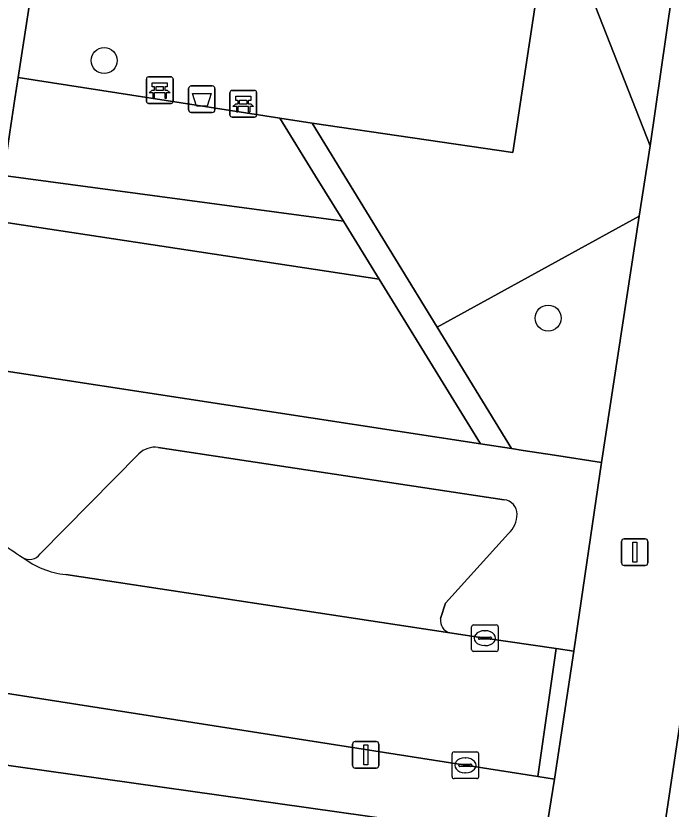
# Model space of a CAD drawing. Extents: x 163008 to 163854, y 382777 to 383982.
# Drawn here: x 163535.22 to 163559.84, y 383346.67 to 383376.49 of the extents above; entities that cross this region are included whole.
import ezdxf

# ---------------------------------------------------------------- set-up
doc = ezdxf.new("R2010")
doc.units = 0
for name, color, linetype in [('IMGEO_Afvalbak', 7, 'Continuous'), ('IMGEO_Bank', 7, 'Continuous'), ('IMGEO_Boom', 7, 'Continuous'), ('IMGEO_Erf', 7, 'Continuous'), ('IMGEO_Groenvoorziening', 7, 'Continuous'), ('IMGEO_Kolk', 7, 'Continuous'), ('IMGEO_Lichtmast', 7, 'Continuous'), ('IMGEO_Parkeervlak_open', 7, 'Continuous'), ('IMGEO_Rijbaan_lokaal_open', 7, 'Continuous'), ('IMGEO_Voetpad_gesloten', 7, 'Continuous'), ('IMGEO_Voetpad_open', 7, 'Continuous')]:
    doc.layers.add(name, color=color, linetype=linetype)

msp = doc.modelspace()

# ---------------------------------------------------------------- linework, layer by layer
at = {"layer": 'IMGEO_Afvalbak'}
for p, q in [((163541.809, 383373.853), (163542.599, 383373.853)), ((163542.599, 383373.853), (163541.809, 383373.853)), ((163541.709, 383372.953), (163541.709, 383373.753)), ((163541.709, 383373.753), (163541.709, 383372.953)), ((163542.699, 383373.753), (163542.699, 383372.953)), ((163542.699, 383372.953), (163542.699, 383373.753)), ((163542.599, 383372.853), (163541.809, 383372.853)), ((163541.809, 383372.853), (163542.599, 383372.853))]:
    msp.add_line(p, q, dxfattribs=at)
msp.add_lwpolyline([(163541.852, 383373.567), (163542.556, 383373.567), (163542.407, 383373.097), (163542.001, 383373.097), (163541.852, 383373.567)], dxfattribs=at)
for centre, start, end in [((163541.809, 383373.753), 90, 180), ((163541.809, 383373.753), 90, 180), ((163542.599, 383373.753), 0, 90), ((163542.599, 383373.753), 360, 90), ((163541.809, 383372.953), 180, 270), ((163541.809, 383372.953), 180, 270), ((163542.599, 383372.953), 270, 0), ((163542.599, 383372.953), 270, 0)]:
    msp.add_arc(centre, 0.1, start, end, dxfattribs=at)
at = {"layer": 'IMGEO_Bank'}
for p, q in [((163540.123, 383373.269), (163540.123, 383374.11)), ((163540.123, 383374.11), (163540.123, 383373.269)), ((163540.198, 383374.194), (163541.039, 383374.194)), ((163541.039, 383374.194), (163540.198, 383374.194)), ((163541.123, 383374.119), (163541.123, 383373.278)), ((163541.123, 383373.278), (163541.123, 383374.119)), ((163540.432, 383373.7), (163540.432, 383373.806)), ((163540.476, 383373.806), (163540.476, 383373.7)), ((163540.764, 383373.812), (163540.482, 383373.812)), ((163540.77, 383373.7), (163540.77, 383373.806)), ((163540.814, 383373.806), (163540.814, 383373.7)), ((163540.82, 383373.592), (163540.427, 383373.592)), ((163540.482, 383373.694), (163540.764, 383373.694)), ((163543.261, 383372.757), (163543.261, 383373.598)), ((163543.261, 383373.598), (163543.261, 383372.757)), ((163543.336, 383373.682), (163544.177, 383373.682)), ((163544.177, 383373.682), (163543.336, 383373.682)), ((163544.261, 383373.607), (163544.261, 383372.766)), ((163544.261, 383372.766), (163544.261, 383373.607)), ((163543.57, 383373.188), (163543.57, 383373.294)), ((163543.614, 383373.294), (163543.614, 383373.188)), ((163543.902, 383373.3), (163543.62, 383373.3)), ((163543.908, 383373.188), (163543.908, 383373.294)), ((163543.952, 383373.294), (163543.952, 383373.188)), ((163541.048, 383373.194), (163540.207, 383373.194)), ((163540.207, 383373.194), (163541.048, 383373.194)), ((163543.958, 383373.08), (163543.565, 383373.08)), ((163543.62, 383373.182), (163543.902, 383373.182)), ((163544.186, 383372.682), (163543.345, 383372.682)), ((163543.345, 383372.682), (163544.186, 383372.682))]:
    msp.add_line(p, q, dxfattribs=at)
for points in [[(163540.426, 383373.812), (163540.34, 383373.812), (163540.34, 383373.973), (163540.903, 383373.973), (163540.903, 383373.812), (163540.82, 383373.812)], [(163540.37, 383373.592), (163540.228, 383373.592), (163540.34, 383373.694), (163540.426, 383373.694)], [(163540.42, 383373.585), (163540.42, 383373.378), (163540.377, 383373.378), (163540.377, 383373.585)], [(163540.82, 383373.694), (163540.903, 383373.694), (163541.015, 383373.592), (163540.876, 383373.592)], [(163540.87, 383373.585), (163540.87, 383373.378), (163540.826, 383373.378), (163540.826, 383373.585)], [(163543.564, 383373.3), (163543.478, 383373.3), (163543.478, 383373.461), (163544.041, 383373.461), (163544.041, 383373.3), (163543.958, 383373.3)], [(163543.508, 383373.08), (163543.366, 383373.08), (163543.478, 383373.182), (163543.564, 383373.182)], [(163543.558, 383373.073), (163543.558, 383372.866), (163543.515, 383372.866), (163543.515, 383373.073)], [(163543.958, 383373.182), (163544.041, 383373.182), (163544.153, 383373.08), (163544.014, 383373.08)], [(163544.008, 383373.073), (163544.008, 383372.866), (163543.964, 383372.866), (163543.964, 383373.073)]]:
    msp.add_lwpolyline(points, dxfattribs=at)
for centre, radius, start, end in [((163540.201, 383374.116), 0.0779, 92.4484, 184.2845), ((163540.201, 383374.116), 0.0779, 92.4484, 184.2845), ((163541.045, 383374.116), 0.0779, 2.4484, 94.2845), ((163541.045, 383374.116), 0.0779, 2.4484, 94.2845), ((163540.425, 383373.805), 0.00671, 2.8957, 87.1043), ((163540.482, 383373.805), 0.00671, 92.8957, 177.1043), ((163540.764, 383373.805), 0.00671, 2.8957, 87.1043), ((163540.821, 383373.805), 0.00671, 92.8957, 177.1043), ((163540.37, 383373.585), 0.00671, 2.8957, 87.1043), ((163540.427, 383373.585), 0.00671, 92.8957, 177.1043), ((163540.425, 383373.701), 0.00671, 272.8957, 357.1043), ((163540.482, 383373.701), 0.00671, 182.8957, 267.1043), ((163540.764, 383373.701), 0.00671, 272.8957, 357.1043), ((163540.821, 383373.701), 0.00671, 182.8957, 267.1043), ((163540.819, 383373.585), 0.00671, 2.8957, 87.1043), ((163540.876, 383373.585), 0.00671, 92.8957, 177.1043), ((163543.339, 383373.604), 0.0779, 92.4484, 184.2845), ((163543.339, 383373.604), 0.0779, 92.4484, 184.2845), ((163544.183, 383373.604), 0.0779, 2.4484, 94.2845), ((163544.183, 383373.604), 0.0779, 2.4484, 94.2845), ((163540.201, 383373.272), 0.0779, 182.4484, 274.2845), ((163540.201, 383373.272), 0.0779, 182.4484, 274.2845), ((163541.045, 383373.272), 0.0779, 272.4484, 4.2845), ((163541.045, 383373.272), 0.0779, 272.4484, 4.2845), ((163543.563, 383373.293), 0.00671, 2.8957, 87.1043), ((163543.62, 383373.293), 0.00671, 92.8957, 177.1043), ((163543.902, 383373.293), 0.00671, 2.8957, 87.1043), ((163543.959, 383373.293), 0.00671, 92.8957, 177.1043), ((163543.508, 383373.073), 0.00671, 2.8957, 87.1043), ((163543.565, 383373.073), 0.00671, 92.8957, 177.1043), ((163543.563, 383373.189), 0.00671, 272.8957, 357.1043), ((163543.62, 383373.189), 0.00671, 182.8957, 267.1043), ((163543.902, 383373.189), 0.00671, 272.8957, 357.1043), ((163543.959, 383373.189), 0.00671, 182.8957, 267.1043), ((163543.957, 383373.073), 0.00671, 2.8957, 87.1043), ((163544.014, 383373.073), 0.00671, 92.8957, 177.1043), ((163543.339, 383372.76), 0.0779, 182.4484, 274.2845), ((163543.339, 383372.76), 0.0779, 182.4484, 274.2845), ((163544.183, 383372.76), 0.0779, 272.4484, 4.2845), ((163544.183, 383372.76), 0.0779, 272.4484, 4.2845)]:
    msp.add_arc(centre, radius, start, end, dxfattribs=at)
at = {"layer": 'IMGEO_Boom'}
for centre in [(163538.537, 383374.805), (163555.216, 383365.125)]:
    msp.add_circle(centre, 0.489, dxfattribs=at)
at = {"layer": 'IMGEO_Erf'}
msp.add_lwpolyline([(163555.079, 383345.463), (163527.402, 383349.379), (163524.18, 383349.835), (163523.152, 383349.971), (163529.503, 383394.045), (163530.087, 383399.435), (163532.19, 383413.413)], dxfattribs=at)
at = {"layer": 'IMGEO_Groenvoorziening'}
for points in [[(163557.661, 383396.211), (163557.013, 383391.94), (163560.12, 383387.681), (163555.426, 383381.484), (163555.356, 383381.025), (163559.044, 383371.599), (163562.49, 383395.521)], [(163553.888, 383371.351), (163546.346, 383372.455), (163551.043, 383364.784), (163558.638, 383368.955), (163559.044, 383371.599), (163555.356, 383381.025)], [(163534.754, 383370.484), (163547.524, 383368.768), (163546.479, 383370.465), (163545.136, 383372.645), (163535.302, 383374.167), (163535.178, 383373.362), (163534.993, 383372.108)], [(163534.501, 383368.764), (163548.867, 383366.588), (163547.524, 383368.768), (163534.754, 383370.484)], [(163534.501, 383368.764), (163533.697, 383363.311), (163552.679, 383360.398), (163548.867, 383366.588)], [(163558.638, 383368.955), (163551.043, 383364.784), (163553.838, 383360.22), (163554.275, 383360.153), (163555.458, 383359.972), (163557.216, 383359.702)]]:
    msp.add_lwpolyline(points, close=True, dxfattribs=at)
at = {"layer": 'IMGEO_Kolk'}
for p, q in [((163552.416, 383353.596), (163553.268, 383353.596)), ((163552.341, 383352.67), (163552.341, 383353.522)), ((163552.829, 383353.376), (163552.854, 383353.376)), ((163553.342, 383353.522), (163553.342, 383352.67)), ((163552.6, 383353.09), (163552.6, 383353.102)), ((163553.038, 383353.053), (163552.64, 383353.053)), ((163552.643, 383353.139), (163553.041, 383353.139)), ((163553.084, 383353.102), (163553.084, 383353.09)), ((163552.852, 383352.816), (163552.827, 383352.816)), ((163553.268, 383352.596), (163552.416, 383352.596)), ((163551.68, 383348.817), (163552.532, 383348.817)), ((163551.605, 383347.891), (163551.605, 383348.743)), ((163552.093, 383348.597), (163552.118, 383348.597)), ((163552.606, 383348.743), (163552.606, 383347.891)), ((163551.864, 383348.311), (163551.864, 383348.323)), ((163552.302, 383348.274), (163551.904, 383348.274)), ((163551.907, 383348.36), (163552.305, 383348.36)), ((163552.348, 383348.323), (163552.348, 383348.311)), ((163552.116, 383348.037), (163552.091, 383348.037)), ((163552.532, 383347.817), (163551.68, 383347.817))]:
    msp.add_line(p, q, dxfattribs=at)
for points in [[(163552.416, 383353.596), (163553.268, 383353.596)], [(163552.341, 383352.67), (163552.341, 383353.522)], [(163553.342, 383353.522), (163553.342, 383352.67)], [(163553.268, 383352.596), (163552.416, 383352.596)], [(163551.68, 383348.817), (163552.532, 383348.817)], [(163551.605, 383347.891), (163551.605, 383348.743)], [(163552.606, 383348.743), (163552.606, 383347.891)], [(163552.532, 383347.817), (163551.68, 383347.817)]]:
    msp.add_lwpolyline(points, dxfattribs=at)
for centre, radius, start, end in [((163552.418, 383353.52), 0.0765, 91.552, 178.448), ((163552.418, 383353.52), 0.0765, 91.552, 178.448), ((163553.266, 383353.52), 0.0765, 1.552, 88.448), ((163553.266, 383353.52), 0.0765, 1.552, 88.448), ((163552.64, 383353.099), 0.0403, 85.8775, 175.7526), ((163552.637, 383353.089), 0.0366, 178.938, 274.7102), ((163553.041, 383353.096), 0.043, 264.8664, 352.4533), ((163553.045, 383353.101), 0.0386, 1.7309, 96.639), ((163552.418, 383352.672), 0.0765, 181.552, 268.448), ((163552.418, 383352.672), 0.0765, 181.552, 268.448), ((163553.266, 383352.672), 0.0765, 271.552, 358.448), ((163553.266, 383352.672), 0.0765, 271.552, 358.448), ((163551.682, 383348.741), 0.0765, 91.552, 178.448), ((163551.682, 383348.741), 0.0765, 91.552, 178.448), ((163552.53, 383348.741), 0.0765, 1.552, 88.448), ((163552.53, 383348.741), 0.0765, 1.552, 88.448), ((163551.904, 383348.32), 0.0403, 85.8775, 175.7526), ((163551.901, 383348.31), 0.0366, 178.938, 274.7102), ((163552.305, 383348.317), 0.043, 264.8664, 352.4533), ((163552.309, 383348.322), 0.0386, 1.7309, 96.639), ((163551.682, 383347.893), 0.0765, 181.552, 268.448), ((163551.682, 383347.893), 0.0765, 181.552, 268.448), ((163552.53, 383347.893), 0.0765, 271.552, 358.448), ((163552.53, 383347.893), 0.0765, 271.552, 358.448)]:
    msp.add_arc(centre, radius, start, end, dxfattribs=at)
for centre, major_axis, ratio, start_param, end_param in [((163552.828, 383353.096), (-0.387, 0.002), 0.722429, 4.712389, 7.853982), ((163552.853, 383353.096), (-0.39, 0.002), 0.717154, 1.570796, 4.712389), ((163552.092, 383348.317), (-0.387, 0.002), 0.722429, 4.712389, 7.853982), ((163552.117, 383348.317), (-0.39, 0.002), 0.717154, 1.570796, 4.712389)]:
    msp.add_ellipse(centre, major_axis=major_axis, ratio=ratio, start_param=start_param, end_param=end_param, dxfattribs=at)
at = {"layer": 'IMGEO_Lichtmast'}
for p, q in [((163558.073, 383356.828), (163558.863, 383356.828)), ((163558.863, 383356.828), (163558.073, 383356.828)), ((163557.973, 383355.928), (163557.973, 383356.728)), ((163557.973, 383356.728), (163557.973, 383355.928)), ((163558.963, 383356.728), (163558.963, 383355.928)), ((163558.963, 383355.928), (163558.963, 383356.728)), ((163558.863, 383355.828), (163558.073, 383355.828)), ((163558.073, 383355.828), (163558.863, 383355.828)), ((163547.867, 383348.312), (163547.867, 383349.112)), ((163547.867, 383349.112), (163547.867, 383348.312)), ((163547.967, 383349.212), (163548.757, 383349.212)), ((163548.757, 383349.212), (163547.967, 383349.212)), ((163548.857, 383349.112), (163548.857, 383348.312)), ((163548.857, 383348.312), (163548.857, 383349.112)), ((163548.757, 383348.212), (163547.967, 383348.212)), ((163547.967, 383348.212), (163548.757, 383348.212))]:
    msp.add_line(p, q, dxfattribs=at)
for points in [[(163558.393, 383356.703), (163558.543, 383356.703), (163558.543, 383355.953), (163558.393, 383355.953), (163558.393, 383356.703)], [(163548.287, 383349.087), (163548.437, 383349.087), (163548.437, 383348.337), (163548.287, 383348.337), (163548.287, 383349.087)]]:
    msp.add_lwpolyline(points, dxfattribs=at)
for centre, start, end in [((163558.073, 383356.728), 90, 180), ((163558.073, 383356.728), 90, 180), ((163558.863, 383356.728), 0, 90), ((163558.863, 383356.728), 360, 90), ((163558.073, 383355.928), 180, 270), ((163558.073, 383355.928), 180, 270), ((163558.863, 383355.928), 270, 0), ((163558.863, 383355.928), 270, 0), ((163547.967, 383349.112), 90, 180), ((163547.967, 383349.112), 90, 180), ((163548.757, 383349.112), 0, 90), ((163548.757, 383349.112), 360, 90), ((163547.967, 383348.312), 180, 270), ((163547.967, 383348.312), 180, 270), ((163548.757, 383348.312), 270, 0), ((163548.757, 383348.312), 270, 0)]:
    msp.add_arc(centre, 0.1, start, end, dxfattribs=at)
at = {"layer": 'IMGEO_Parkeervlak_open'}
for points in [[(163553.566, 383358.3), (163540.57, 383360.264)], [(163539.836, 383360.022), (163536.129, 383356.267)], [(163551.175, 383353.829), (163551.364, 383354.406), (163553.727, 383357.028)], [(163537.091, 383355.485), (163551.528, 383353.296)]]:
    msp.add_lwpolyline(points, dxfattribs=at)
for centre, radius, start, end in [((163540.447, 383359.402), 0.871, 81.902, 134.5928), ((163553.494, 383357.746), 0.559, 0.8556, 82.6066), ((163553.009, 383357.786), 1.044, 313.418, 358.2184), ((163535.732, 383356.526), 0.474, 235.1916, 326.866), ((163537.473, 383358.801), 3.338, 232.9479, 263.425), ((163551.64, 383353.754), 0.471, 170.8154, 256.2167)]:
    msp.add_arc(centre, radius, start, end, dxfattribs=at)
at = {"layer": 'IMGEO_Rijbaan_lokaal_open'}
msp.add_lwpolyline([(163529.698, 383351.831), (163554.834, 383347.895), (163555.517, 383352.705), (163552.842, 383353.095), (163551.528, 383353.296), (163537.091, 383355.485)], dxfattribs=at)
msp.add_lwpolyline([(163555.45, 383347.799), (163556.187, 383352.612), (163555.517, 383352.705), (163554.834, 383347.895)], close=True, dxfattribs=at)
for centre, radius, start, end in [((163540.206, 383363.692), 8.921, 224.7276, 237.874), ((163537.473, 383358.801), 3.338, 232.9479, 263.425)]:
    msp.add_arc(centre, radius, start, end, dxfattribs=at)
at = {"layer": 'IMGEO_Voetpad_gesloten'}
msp.add_lwpolyline([(163561.372, 383357.894), (163559.406, 383344.741), (163562.919, 383344.203), (163563.28, 383346.001), (163563.93, 383350.466), (163564.063, 383351.377), (163564.714, 383355.85), (163564.873, 383357.345)], close=True, dxfattribs=at)
at = {"layer": 'IMGEO_Voetpad_open'}
for points in [[(163532.19, 383413.413), (163530.087, 383399.435), (163529.503, 383394.045), (163523.152, 383349.971), (163524.18, 383349.835), (163527.402, 383349.379), (163555.079, 383345.463), (163555.45, 383347.799), (163554.834, 383347.895), (163529.698, 383351.831)], [(163551.528, 383353.296), (163552.842, 383353.095), (163555.517, 383352.705), (163556.187, 383352.612), (163557.216, 383359.702), (163555.458, 383359.972), (163554.275, 383360.153), (163553.838, 383360.22), (163552.679, 383360.398), (163533.697, 383363.311), (163534.501, 383368.764), (163534.754, 383370.484), (163534.993, 383372.108), (163535.178, 383373.362), (163535.302, 383374.167), (163536.203, 383380.027), (163536.638, 383382.853), (163538.485, 383394.86), (163539.141, 383399.122), (163539.864, 383403.819), (163540.512, 383408.036)], [(163568.333, 383403.976), (163568.407, 383404.56), (163568.487, 383405.196), (163563.964, 383405.766), (163563.183, 383400.336), (163563.158, 383400.165), (163562.703, 383396.999), (163562.49, 383395.521), (163559.044, 383371.599), (163558.638, 383368.955), (163557.216, 383359.702), (163556.187, 383352.612), (163555.45, 383347.799), (163555.079, 383345.463), (163553.51, 383334.801), (163551.229, 383319.306), (163551.05, 383318.091), (163550.979, 383317.607), (163549.247, 383306.078), (163551.974, 383305.668)], [(163536.203, 383380.027), (163535.302, 383374.167), (163545.136, 383372.645), (163546.346, 383372.455), (163553.888, 383371.351), (163555.356, 383381.025)], [(163540.57, 383360.264), (163553.566, 383358.3)], [(163536.129, 383356.267), (163539.836, 383360.022)], [(163559.289, 383343.624), (163559.339, 383344.103), (163559.406, 383344.741), (163561.372, 383357.894)], [(163553.727, 383357.028), (163551.364, 383354.406), (163551.175, 383353.829)]]:
    msp.add_lwpolyline(points, dxfattribs=at)
msp.add_lwpolyline([(163546.346, 383372.455), (163545.136, 383372.645), (163546.479, 383370.465), (163547.524, 383368.768), (163548.867, 383366.588), (163552.679, 383360.398), (163553.838, 383360.22), (163551.043, 383364.784)], close=True, dxfattribs=at)
for centre, radius, start, end in [((163540.447, 383359.402), 0.871, 81.902, 134.5928), ((163553.494, 383357.746), 0.559, 0.8556, 82.6066), ((163553.009, 383357.786), 1.044, 313.418, 358.2184), ((163540.206, 383363.692), 8.921, 224.7276, 237.874), ((163535.732, 383356.526), 0.474, 235.1916, 326.866), ((163551.64, 383353.754), 0.471, 170.8154, 256.2167)]:
    msp.add_arc(centre, radius, start, end, dxfattribs=at)

doc.saveas('drawing.dxf')
